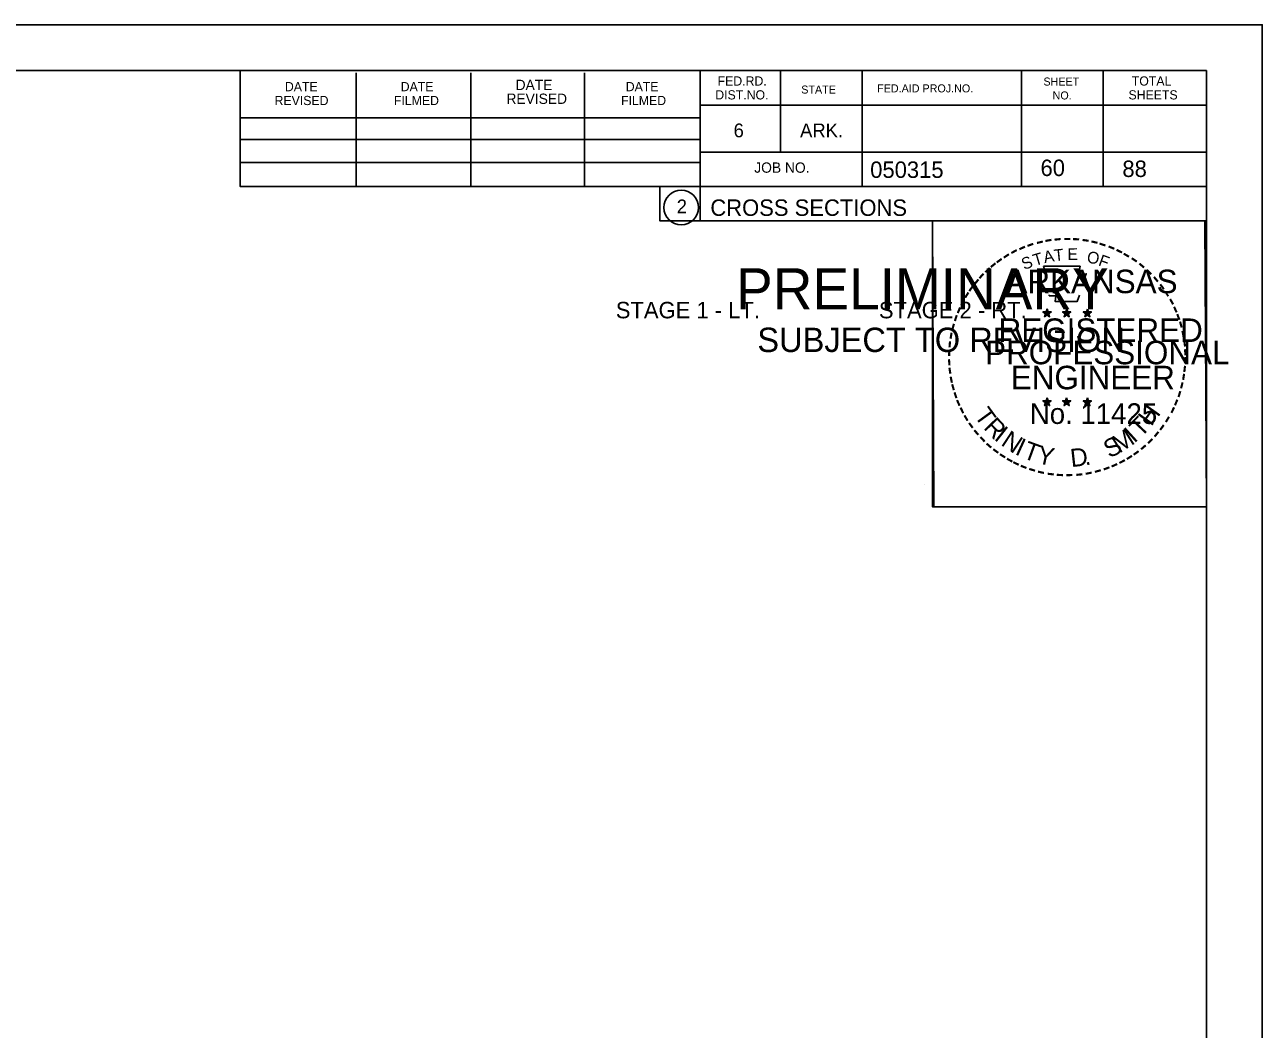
# Model space of a CAD drawing. Extents: x 1486524 to 1499135, y 326561 to 337924.
# Drawn here: x 1489040.5 to 1489145.8, y 330347.1 to 330432.6 of the extents above; entities that cross this region are included whole.
import ezdxf

# ---------------------------------------------------------------- set-up
doc = ezdxf.new("R2010")
doc.units = 0
for name, color, linetype in [('Default', 7, 'Continuous'), ('E_Property Line', 7, 'Continuous'), ('E_Quarter Calls', 7, 'Continuous'), ('E_Section Line', 7, 'Continuous'), ('E_Station Offset', 7, 'Continuous'), ('S_SIXTEEN_SECTION', 7, 'Continuous')]:
    doc.layers.add(name, color=color, linetype=linetype)

msp = doc.modelspace()

# ---------------------------------------------------------------- linework, layer by layer
at = {"layer": 'E_Property Line'}
for p, q in [((1488824.89, 330428.69), (1489141.07, 330428.69)), ((1489058.81, 330418.81), (1489058.81, 330428.69)), ((1489068.67, 330418.81), (1489068.67, 330428.49)), ((1489078.43, 330418.81), (1489078.43, 330428.49)), ((1489088.11, 330418.81), (1489088.11, 330428.49)), ((1489097.97, 330428.69), (1489097.97, 330415.89)), ((1489104.81, 330428.69), (1489104.81, 330421.75)), ((1489111.75, 330428.69), (1489111.75, 330418.81)), ((1489125.33, 330428.69), (1489125.33, 330418.81)), ((1489132.27, 330428.69), (1489132.27, 330418.81)), ((1489141.07, 330223.23), (1489141.07, 330428.69)), ((1489141.07, 330425.75), (1489097.97, 330425.75)), ((1489141.07, 330425.77), (1489141.07, 330425.77)), ((1489058.81, 330424.67), (1489097.97, 330424.67)), ((1489058.81, 330422.81), (1489097.97, 330422.81)), ((1489058.81, 330418.81), (1489058.81, 330420.87)), ((1489058.81, 330420.87), (1489097.97, 330420.87)), ((1489141.07, 330421.75), (1489097.97, 330421.75)), ((1489100.93, 330421.75), (1489141.07, 330421.75)), ((1489141.07, 330418.81), (1489058.81, 330418.81)), ((1489097.97, 330415.89), (1489141.07, 330415.89))]:
    msp.add_line(p, q, dxfattribs=at)
msp.add_circle((1489096.35, 330417.03), 1.47, dxfattribs=at)
at = {"layer": 'E_Quarter Calls'}
for p, q in [((1488812.48, 330432.59), (1489145.82, 330432.59)), ((1489117.1, 330393.44), (1489117.1, 330393.44))]:
    msp.add_line(p, q, dxfattribs=at)
for points in [[(1488812.48, 330432.59), (1489145.82, 330432.59), (1489145.82, 330219.25), (1488812.48, 330219.25)], [(1489058.81, 330428.69), (1489058.81, 330418.81), (1489094.54, 330418.81), (1489094.54, 330415.89), (1489117.74, 330415.89), (1489117.74, 330391.56), (1489141.07, 330391.56), (1489141.07, 330223.23), (1488824.89, 330223.23), (1488824.89, 330428.69)], [(1489117.74, 330415.89), (1489140.94, 330415.89), (1489141.07, 330391.56), (1489117.86, 330391.56)]]:
    msp.add_lwpolyline(points, close=True, dxfattribs=at)
at = {"layer": 'S_SIXTEEN_SECTION'}
for p, q in [((1489127.5, 330408.4), (1489127.46, 330408.15)), ((1489127.5, 330408.04), (1489127.5, 330408.4)), ((1489127.5, 330408.4), (1489127.55, 330408.15)), ((1489129.17, 330408.4), (1489129.13, 330408.15)), ((1489129.17, 330408.04), (1489129.17, 330408.4)), ((1489129.17, 330408.4), (1489129.22, 330408.15)), ((1489130.93, 330408.39), (1489130.89, 330408.14)), ((1489130.93, 330408.03), (1489130.93, 330408.39)), ((1489130.93, 330408.39), (1489130.98, 330408.14)), ((1489127.15, 330408.15), (1489127.5, 330408.04)), ((1489127.15, 330408.15), (1489127.4, 330408.1)), ((1489127.15, 330408.15), (1489127.39, 330408.03)), ((1489127.28, 330407.74), (1489127.5, 330408.04)), ((1489127.28, 330407.74), (1489127.41, 330407.98)), ((1489127.28, 330407.74), (1489127.5, 330407.96)), ((1489127.85, 330408.15), (1489127.5, 330408.04)), ((1489127.71, 330407.74), (1489127.5, 330408.04)), ((1489127.71, 330407.74), (1489127.5, 330407.95)), ((1489127.85, 330408.15), (1489127.56, 330408.1)), ((1489127.71, 330407.74), (1489127.58, 330408.03)), ((1489127.85, 330408.15), (1489127.64, 330408.05)), ((1489128.82, 330408.15), (1489129.17, 330408.04)), ((1489128.82, 330408.15), (1489129.07, 330408.1)), ((1489128.82, 330408.15), (1489129.06, 330408.03)), ((1489128.95, 330407.74), (1489129.17, 330408.04)), ((1489128.95, 330407.74), (1489129.08, 330407.98)), ((1489128.95, 330407.74), (1489129.17, 330407.96)), ((1489129.52, 330408.15), (1489129.17, 330408.04)), ((1489129.38, 330407.74), (1489129.17, 330408.04)), ((1489129.38, 330407.74), (1489129.17, 330407.95)), ((1489129.52, 330408.15), (1489129.23, 330408.1)), ((1489129.38, 330407.74), (1489129.25, 330408.03)), ((1489129.52, 330408.15), (1489129.31, 330408.05)), ((1489130.58, 330408.14), (1489130.93, 330408.03)), ((1489130.58, 330408.14), (1489130.84, 330408.09)), ((1489130.58, 330408.14), (1489130.82, 330408.01)), ((1489130.72, 330407.73), (1489130.93, 330408.03)), ((1489130.72, 330407.73), (1489130.84, 330407.97)), ((1489130.72, 330407.73), (1489130.93, 330407.95)), ((1489131.28, 330408.14), (1489130.93, 330408.03)), ((1489131.15, 330407.73), (1489130.93, 330408.03)), ((1489131.15, 330407.73), (1489130.93, 330407.94)), ((1489131.28, 330408.14), (1489130.99, 330408.09)), ((1489131.15, 330407.73), (1489131.01, 330408.02)), ((1489131.28, 330408.14), (1489131.08, 330408.03)), ((1489127.15, 330400.58), (1489127.5, 330400.46)), ((1489127.15, 330400.58), (1489127.4, 330400.53)), ((1489127.15, 330400.58), (1489127.38, 330400.45)), ((1489127.28, 330400.17), (1489127.5, 330400.46)), ((1489127.28, 330400.17), (1489127.41, 330400.41)), ((1489127.28, 330400.17), (1489127.49, 330400.38)), ((1489127.5, 330400.83), (1489127.45, 330400.58)), ((1489127.71, 330400.17), (1489127.49, 330400.38)), ((1489127.5, 330400.46), (1489127.5, 330400.83)), ((1489127.5, 330400.83), (1489127.54, 330400.58)), ((1489127.84, 330400.58), (1489127.5, 330400.46)), ((1489127.71, 330400.17), (1489127.5, 330400.46)), ((1489127.84, 330400.58), (1489127.56, 330400.53)), ((1489127.71, 330400.17), (1489127.57, 330400.46)), ((1489127.84, 330400.58), (1489127.64, 330400.47)), ((1489128.82, 330400.58), (1489129.16, 330400.46)), ((1489128.82, 330400.58), (1489129.07, 330400.53)), ((1489128.82, 330400.58), (1489129.05, 330400.45)), ((1489128.95, 330400.17), (1489129.16, 330400.46)), ((1489128.95, 330400.17), (1489129.07, 330400.41)), ((1489128.95, 330400.17), (1489129.16, 330400.38)), ((1489129.16, 330400.83), (1489129.12, 330400.58)), ((1489129.16, 330400.46), (1489129.16, 330400.83)), ((1489129.16, 330400.83), (1489129.21, 330400.58)), ((1489129.51, 330400.58), (1489129.16, 330400.46)), ((1489129.38, 330400.17), (1489129.16, 330400.46)), ((1489129.38, 330400.17), (1489129.16, 330400.38)), ((1489129.51, 330400.58), (1489129.23, 330400.53)), ((1489129.38, 330400.17), (1489129.24, 330400.46)), ((1489129.51, 330400.58), (1489129.31, 330400.47)), ((1489130.58, 330400.57), (1489130.93, 330400.45)), ((1489130.58, 330400.57), (1489130.84, 330400.52)), ((1489130.58, 330400.57), (1489130.82, 330400.44)), ((1489130.72, 330400.16), (1489130.93, 330400.45)), ((1489130.72, 330400.16), (1489130.84, 330400.4)), ((1489130.72, 330400.16), (1489130.93, 330400.37)), ((1489130.93, 330400.82), (1489130.89, 330400.57)), ((1489130.93, 330400.45), (1489130.93, 330400.82)), ((1489130.93, 330400.82), (1489130.98, 330400.57)), ((1489131.28, 330400.57), (1489130.93, 330400.45)), ((1489131.14, 330400.16), (1489130.93, 330400.45)), ((1489131.14, 330400.16), (1489130.93, 330400.37)), ((1489131.28, 330400.57), (1489130.99, 330400.52)), ((1489131.14, 330400.16), (1489131.01, 330400.45)), ((1489131.28, 330400.57), (1489131.07, 330400.46))]:
    msp.add_line(p, q, dxfattribs=at)
for points in [[(1489127.19, 330412.03), (1489127.46, 330411.2)], [(1489130.7, 330411.1), (1489130.84, 330411.39), (1489130.16, 330411.36), (1489130.31, 330412.03), (1489127.19, 330412.03)], [(1489127.68, 330409.6), (1489127.68, 330409.52), (1489128.25, 330409.5), (1489128.19, 330409.02), (1489130.06, 330409.02), (1489130.26, 330409.56)], [(1489127.5, 330408.4), (1489127.71, 330407.74), (1489127.15, 330408.15), (1489127.85, 330408.15), (1489127.28, 330407.74), (1489127.5, 330408.4)], [(1489129.17, 330408.4), (1489129.38, 330407.74), (1489128.82, 330408.15), (1489129.52, 330408.15), (1489128.95, 330407.74), (1489129.17, 330408.4)], [(1489130.93, 330408.39), (1489131.15, 330407.73), (1489130.58, 330408.14), (1489131.28, 330408.14), (1489130.72, 330407.73), (1489130.93, 330408.39)], [(1489127.5, 330400.83), (1489127.71, 330400.17), (1489127.15, 330400.58), (1489127.84, 330400.58), (1489127.28, 330400.17), (1489127.5, 330400.83)], [(1489129.16, 330400.83), (1489129.38, 330400.17), (1489128.82, 330400.58), (1489129.51, 330400.58), (1489128.95, 330400.17), (1489129.16, 330400.83)], [(1489130.93, 330400.82), (1489131.14, 330400.16), (1489130.58, 330400.57), (1489131.28, 330400.57), (1489130.72, 330400.16), (1489130.93, 330400.82)]]:
    msp.add_lwpolyline(points, dxfattribs=at)
for centre, radius in [((1489127.5, 330408.04), 0.172), ((1489127.5, 330408.04), 0.145), ((1489127.5, 330408.04), 0.116), ((1489127.5, 330408.04), 0.0991), ((1489127.5, 330408.04), 0.0747), ((1489127.5, 330408.04), 0.0495), ((1489127.5, 330408.04), 0.0296), ((1489129.17, 330408.04), 0.172), ((1489129.17, 330408.04), 0.145), ((1489129.17, 330408.04), 0.116), ((1489129.17, 330408.04), 0.0991), ((1489129.17, 330408.04), 0.0747), ((1489129.17, 330408.04), 0.0495), ((1489129.17, 330408.04), 0.0296), ((1489130.93, 330408.02), 0.172), ((1489130.93, 330408.02), 0.145), ((1489130.93, 330408.02), 0.116), ((1489130.93, 330408.02), 0.0991), ((1489130.93, 330408.02), 0.0747), ((1489130.93, 330408.02), 0.0495), ((1489130.93, 330408.02), 0.0296), ((1489127.49, 330400.46), 0.172), ((1489127.49, 330400.46), 0.145), ((1489127.49, 330400.46), 0.116), ((1489127.49, 330400.46), 0.0991), ((1489127.49, 330400.46), 0.0747), ((1489127.49, 330400.46), 0.0495), ((1489127.49, 330400.46), 0.0296), ((1489129.16, 330400.46), 0.172), ((1489129.16, 330400.46), 0.145), ((1489129.16, 330400.46), 0.116), ((1489129.16, 330400.46), 0.0991), ((1489129.16, 330400.46), 0.0747), ((1489129.16, 330400.46), 0.0495), ((1489129.16, 330400.46), 0.0296), ((1489130.93, 330400.45), 0.172), ((1489130.93, 330400.45), 0.145), ((1489130.93, 330400.45), 0.116), ((1489130.93, 330400.45), 0.0991), ((1489130.93, 330400.45), 0.0747), ((1489130.93, 330400.45), 0.0495), ((1489130.93, 330400.45), 0.0296)]:
    msp.add_circle(centre, radius, dxfattribs=at)

# ---------------------------------------------------------------- texts
at = {"layer": 'Default'}
for s, p in [('STAGE 1 - LT.', (1489090.78, 330407.6)), ('STAGE 2 - RT.', (1489113.18, 330407.6))]:
    msp.add_text(s, height=1.4, dxfattribs=at).set_placement(p)
at = {"layer": 'E_Property Line'}
for s, height, p in [('DATE', 0.782, (1489062.61, 330426.93)), ('DATE', 0.782, (1489072.47, 330426.93)), ('DATE', 0.879, (1489082.25, 330427.03)), ('DATE', 0.782, (1489091.63, 330426.93)), ('FED.RD.', 0.782, (1489099.45, 330427.41)), ('STATE', 0.684, (1489106.57, 330426.73)), ('FED.AID PROJ.NO.', 0.684, (1489113.03, 330426.83)), ('SHEET', 0.684, (1489127.19, 330427.41)), ('TOTAL', 0.782, (1489134.71, 330427.41)), ('REVISED', 0.782, (1489061.73, 330425.75)), ('FILMED', 0.782, (1489071.89, 330425.75)), ('REVISED', 0.879, (1489081.47, 330425.85)), ('FILMED', 0.782, (1489091.23, 330425.75)), ('DIST.NO.', 0.782, (1489099.25, 330426.23)), ('NO.', 0.684, (1489127.97, 330426.23)), ('SHEETS', 0.782, (1489134.43, 330426.23)), ('6', 1.17, (1489100.81, 330423.01)), ('ARK.', 1.172, (1489106.47, 330423.01)), ('JOB NO.', 0.879, (1489102.57, 330419.99)), ('050315', 1.4, (1489112.44, 330419.55)), ('2', 1.17, (1489095.97, 330416.54)), ('CROSS SECTIONS', 1.4, (1489098.83, 330416.32))]:
    msp.add_text(s, height=height, rotation=360, dxfattribs=at).set_placement(p)
at = {"layer": 'E_Section Line'}
for s, height, p in [('PRELIMINARY', 3.5, (1489101.02, 330408.36)), ('DWB', 0.01, (1489101.76, 330410.21)), ('SUBJECT TO REVISION', 2.0751, (1489102.83, 330404.73))]:
    msp.add_text(s, height=height, rotation=360, dxfattribs=at).set_placement(p)
at = {"layer": 'E_Station Offset'}
for s, p in [('60', (1489126.94, 330419.71)), ('88', (1489133.91, 330419.63))]:
    msp.add_text(s, height=1.4, dxfattribs=at).set_placement(p)
at = {"layer": 'S_SIXTEEN_SECTION'}
for s, height, rotation, p in [('-', 1.6, 24.3072, (1489125.31, 330412.88)), ('-', 1.6, 19.1761, (1489125.94, 330413.15)), ('-', 1.6, 13.6301, (1489126.69, 330413.39)), ('-', 1.6, 10.2193, (1489127.37, 330413.56)), ('T', 1, 6.0228, (1489128.14, 330412.45)), ('-', 1.6, 5.8968, (1489128.1, 330413.67)), ('-', 1.6, 0.1862, (1489128.87, 330413.74)), ('E', 1, 0.8323, (1489129.24, 330412.56)), ('-', 1.6, 357.743, (1489129.59, 330413.73)), ('-', 1.6, 352.1617, (1489130.34, 330413.67)), ('-', 1.6, 347.2049, (1489131.05, 330413.56)), ('-', 1.6, 342.3362, (1489131.69, 330413.4)), ('-', 1.6, 337.8551, (1489132.42, 330413.18)), ('-', 1.6, 334.1211, (1489133.06, 330412.91)), ('-', 1.6, 36.2317, (1489123.5, 330411.8)), ('-', 1.6, 34.0636, (1489124.08, 330412.2)), ('-', 1.6, 28.7918, (1489124.67, 330412.57)), ('S', 1, 21.594, (1489125.55, 330411.7)), ('T', 1, 16.4036, (1489126.46, 330412.04)), ('A', 1, 11.2132, (1489127.29, 330412.29)), ('O', 1, 350.4515, (1489130.84, 330412.35)), ('F', 1, 340.0707, (1489131.8, 330412.12)), ('-', 1.6, 329.6409, (1489133.63, 330412.62)), ('-', 1.6, 325.8627, (1489134.28, 330412.26)), ('-', 1.6, 48.423, (1489122.14, 330410.53)), ('-', 1.6, 42.9622, (1489122.59, 330411.01)), ('-', 1.6, 38.9507, (1489123.02, 330411.42)), ('ARKANSAS', 2, 360, (1489124.04, 330409.74)), ('-', 1.6, 320.5297, (1489134.89, 330411.84)), ('-', 1.6, 315.5786, (1489135.49, 330411.35)), ('-', 1.6, 54.2325, (1489121.32, 330409.48)), ('-', 1.6, 50.6142, (1489121.74, 330410.04)), ('-', 1.6, 309.8797, (1489136.06, 330410.8)), ('-', 1.6, 306.6522, (1489136.58, 330410.2)), ('-', 1.6, 58.0706, (1489121, 330408.95)), ('-', 1.4, 303.6753, (1489137.07, 330409.63)), ('-', 1.6, 299.6684, (1489137.39, 330409.02)), ('-', 1.6, 67.7743, (1489120.43, 330407.72)), ('-', 1.6, 62.8713, (1489120.69, 330408.34)), ('-', 1.6, 294.6628, (1489137.71, 330408.41)), ('-', 1.6, 72.3945, (1489120.21, 330407.09)), ('REGISTERED', 2, 360, (1489123.37, 330405.59)), ('DWB', 0.01, 360, (1489127.49, 330408.03)), ('DWB', 0.01, 360, (1489129.16, 330408.03)), ('DWB', 0.01, 360, (1489130.92, 330408.02)), ('-', 1.6, 290.5728, (1489137.97, 330407.83)), ('-', 1.6, 285.1233, (1489138.2, 330407.25)), ('-', 1.6, 81.2013, (1489119.88, 330405.67)), ('-', 1.6, 75.461, (1489120.01, 330406.38)), ('-', 1.6, 280.5493, (1489138.4, 330406.51)), ('-', 1.6, 85.1863, (1489119.8, 330404.98)), ('PROFESSIONAL', 2, 360, (1489122.22, 330403.69)), ('-', 1.6, 276.5962, (1489138.56, 330405.74)), ('-', 1.6, 94.1959, (1489119.81, 330403.55)), ('-', 1.6, 89.0622, (1489119.78, 330404.28)), ('-', 1.6, 274.3301, (1489138.62, 330405.02)), ('-', 1.6, 269.9407, (1489138.66, 330404.39)), ('-', 1.6, 98.9479, (1489119.89, 330402.88)), ('ENGINEER', 2, 360, (1489124.41, 330401.56)), ('-', 1.6, 263.5172, (1489138.64, 330403.72)), ('-', 1.6, 101.7149, (1489120.02, 330402.15)), ('-', 1.6, 105.4578, (1489120.18, 330401.56)), ('-', 1.6, 255.7626, (1489138.46, 330402.39)), ('-', 1.6, 260.9953, (1489138.57, 330403.07)), ('-', 1.6, 109.0874, (1489120.4, 330400.92)), ('-', 1.6, 252.8681, (1489138.28, 330401.67)), ('-', 1.6, 114.0643, (1489120.65, 330400.33)), ('-', 1.6, 115.7289, (1489120.96, 330399.71)), ('T', 1.54, 306.0406, (1489121.25, 330399.3)), ('No. 11425', 1.757, 360, (1489126.03, 330398.61)), ('DWB', 0.01, 360, (1489127.48, 330400.46)), ('DWB', 0.01, 360, (1489129.15, 330400.46)), ('DWB', 0.01, 360, (1489130.92, 330400.45)), ('H', 1.54, 54.6088, (1489136.38, 330398.34)), ('-', 1.6, 244.6197, (1489137.79, 330400.37)), ('-', 1.6, 247.8887, (1489138.05, 330401)), ('-', 1.6, 120.4471, (1489121.31, 330399.12)), ('-', 1.6, 125.8934, (1489121.72, 330398.56)), ('R', 1.54, 314.005, (1489122.02, 330398.25)), ('T', 1.54, 46.6444, (1489135.49, 330397.4)), ('-', 1.6, 239.0712, (1489137.4, 330399.62)), ('-', 1.6, 130.7181, (1489122.18, 330398.01)), ('I', 1.54, 321.9694, (1489122.92, 330397.32)), ('N', 1.54, 326.5002, (1489123.49, 330396.85)), ('M', 1.54, 32.6563, (1489133.64, 330396.07)), ('I', 1.54, 42.1136, (1489134.92, 330396.92)), ('-', 1.6, 231.2538, (1489136.56, 330398.4)), ('-', 1.6, 233.8452, (1489136.99, 330398.96)), ('-', 1.6, 134.2238, (1489122.7, 330397.47)), ('-', 1.6, 138.9338, (1489123.22, 330397)), ('I', 1.54, 335.3603, (1489124.69, 330396.06)), ('T', 1.54, 339.8912, (1489125.35, 330395.74)), ('Y', 1.54, 347.8556, (1489126.57, 330395.29)), ('S', 1.54, 26.9312, (1489132.8, 330395.66)), ('-', 1.6, 221.0851, (1489135.56, 330397.32)), ('-', 1.6, 225.7653, (1489136.09, 330397.83)), ('-', 1.6, 144.6463, (1489123.78, 330396.6)), ('-', 1.6, 148.0898, (1489124.34, 330396.23)), ('-', 1.6, 151.5704, (1489124.92, 330395.9)), ('D', 1.54, 6.3969, (1489129.56, 330394.93)), ('-', 1.6, 207.3568, (1489133.92, 330396.12)), ('-', 1.6, 212.2491, (1489134.48, 330396.47)), ('-', 1.6, 215.7363, (1489135.01, 330396.85)), ('-', 1.6, 154.6002, (1489125.44, 330395.65)), ('-', 1.6, 158.5612, (1489126.06, 330395.4)), ('-', 1.6, 162.7983, (1489126.75, 330395.19)), ('-', 1.6, 167.5555, (1489127.46, 330395.02)), ('-', 1.6, 191.2858, (1489131.27, 330395.09)), ('.', 1.54, 13.7642, (1489130.75, 330395.06)), ('-', 1.6, 195.4743, (1489132, 330395.29)), ('-', 1.6, 200.7184, (1489132.68, 330395.53)), ('-', 1.6, 204.2516, (1489133.3, 330395.8)), ('-', 1.6, 173.1155, (1489128.24, 330394.91)), ('-', 1.6, 176.5183, (1489128.98, 330394.86)), ('-', 1.6, 181.5918, (1489129.73, 330394.88)), ('-', 1.6, 185.8167, (1489130.54, 330394.95))]:
    msp.add_text(s, height=height, rotation=rotation, dxfattribs=at).set_placement(p)

doc.saveas('drawing.dxf')
